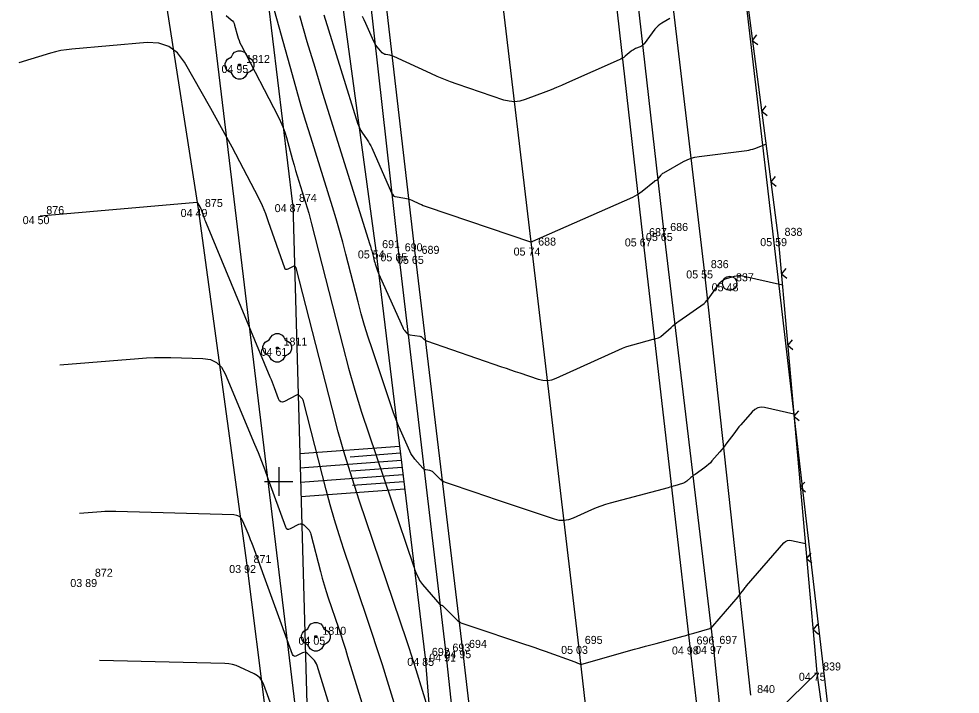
# Model space of a CAD drawing. Extents: x -711234 to -710007, y -1026313 to -1025448.
# Drawn here: x -710909.09 to -710876.16, y -1026032.44 to -1026008.8 of the extents above; entities that cross this region are included whole.
import ezdxf

# ---------------------------------------------------------------- set-up
doc = ezdxf.new("R2010")
doc.units = 0
for name, color, linetype in [('Ex_Major Contours', 7, 'Continuous'), ('Ex_Minor Contours', 7, 'Continuous'), ('Z_body', 7, 'Continuous'), ('Z_body_cisla', 7, 'Continuous'), ('Z_body_vysky_redukovane', 7, 'Continuous'), ('Z_hektometricka_sit', 7, 'Continuous'), ('Z_hrany_paty', 7, 'Continuous'), ('Z_katastr_hranice', 7, 'Continuous'), ('Z_komunikace', 7, 'Continuous'), ('Z_komunikace_osa', 7, 'Continuous'), ('Z_ploty', 7, 'Continuous'), ('Z_ploty_znacky', 7, 'Continuous'), ('Z_pole_rozhranni', 7, 'Continuous'), ('Z_technicke_srafy', 7, 'Continuous'), ('Z_vdz12_plna', 7, 'Continuous'), ('Z_zelen_jednotliva', 7, 'Continuous')]:
    doc.layers.add(name, color=color, linetype=linetype)

# ---------------------------------------------------------------- blocks, each defined once
blk = doc.blocks.new('POINT_DISPLAY')
blk.add_line((0, 0), (0, 0))
blk = doc.blocks.new('Z10001')
blk.add_circle((0, 0), 0.25)
blk = doc.blocks.new('Z24')
for p, q in [((-0.28, 0.28), (-0.23, 0.38)), ((-0.23, 0.38), (-0.17, 0.45)), ((-0.17, 0.45), (-0.05, 0.5)), ((-0.05, 0.5), (0.05, 0.5)), ((0.05, 0.5), (0.17, 0.45)), ((0.17, 0.45), (0.23, 0.38)), ((0.23, 0.38), (0.28, 0.28)), ((-0.5, 0.05), (-0.47, 0.13)), ((-0.5, -0.05), (-0.5, 0.05)), ((-0.47, 0.13), (-0.42, 0.2)), ((-0.42, 0.2), (-0.28, 0.28)), ((-0.03, -0.03), (-0.03, 0.03)), ((-0.03, 0.03), (0.03, 0.03)), ((0.03, 0.03), (0.03, -0.03)), ((0.28, 0.28), (0.42, 0.2)), ((0.42, 0.2), (0.47, 0.13)), ((0.47, 0.13), (0.5, 0.05)), ((0.5, 0.05), (0.5, -0.05)), ((-0.45, -0.17), (-0.5, -0.05)), ((-0.38, -0.23), (-0.45, -0.17)), ((-0.28, -0.28), (-0.38, -0.23)), ((-0.2, -0.42), (-0.28, -0.28)), ((0.03, -0.03), (-0.03, -0.03)), ((0.28, -0.28), (0.2, -0.42)), ((0.38, -0.23), (0.28, -0.28)), ((0.45, -0.17), (0.38, -0.23)), ((0.5, -0.05), (0.45, -0.17)), ((-0.13, -0.47), (-0.2, -0.42)), ((-0.05, -0.5), (-0.13, -0.47)), ((0.05, -0.5), (-0.05, -0.5)), ((0.13, -0.47), (0.05, -0.5)), ((0.2, -0.42), (0.13, -0.47))]:
    blk.add_line(p, q)
blk = doc.blocks.new('Z212')
for p, q in [((-0.17, 0.17), (0, 0)), ((0, 0), (0.17, 0.17))]:
    blk.add_line(p, q)

msp = doc.modelspace()

# ---------------------------------------------------------------- linework, layer by layer
at = {"layer": 'Ex_Major Contours'}
for points in [[(-710901.842, -1026008.686), (-710901.662, -1026008.836), (-710901.62, -1026008.876), (-710901.586, -1026008.921), (-710901.56, -1026008.971), (-710901.541, -1026009.025), (-710901.44, -1026009.405), (-710901.416, -1026009.487), (-710901.387, -1026009.567), (-710901.355, -1026009.645), (-710901.318, -1026009.721), (-710900.021, -1026012.224), (-710899.934, -1026012.403), (-710899.856, -1026012.586), (-710899.789, -1026012.773), (-710899.73, -1026012.963), (-710899.514, -1026013.741), (-710899.461, -1026013.928), (-710899.407, -1026014.115), (-710899.351, -1026014.302), (-710899.294, -1026014.488), (-710899.061, -1026015.232), (-710899.005, -1026015.419), (-710898.95, -1026015.606), (-710898.898, -1026015.793), (-710898.849, -1026015.982), (-710897.757, -1026020.258), (-710897.552, -1026021.032), (-710897.332, -1026021.801), (-710897.098, -1026022.566), (-710896.849, -1026023.327), (-710895.285, -1026027.954), (-710895.265, -1026028.012), (-710895.243, -1026028.069), (-710895.22, -1026028.125), (-710895.196, -1026028.181), (-710895.096, -1026028.404), (-710895.069, -1026028.458), (-710895.039, -1026028.51), (-710895.004, -1026028.56), (-710894.966, -1026028.607), (-710894.364, -1026029.303), (-710894.357, -1026029.309), (-710894.35, -1026029.313), (-710894.343, -1026029.317), (-710894.334, -1026029.319), (-710894.299, -1026029.324), (-710894.29, -1026029.326), (-710894.283, -1026029.329), (-710894.275, -1026029.334), (-710894.269, -1026029.34), (-710893.74, -1026029.864), (-710893.713, -1026029.887), (-710893.684, -1026029.908), (-710893.654, -1026029.924), (-710893.621, -1026029.938), (-710893.485, -1026029.985), (-710893.451, -1026029.996), (-710893.417, -1026030.008), (-710893.383, -1026030.02), (-710893.349, -1026030.031), (-710891.395, -1026030.685), (-710891.214, -1026030.746), (-710891.033, -1026030.808), (-710890.853, -1026030.872), (-710890.673, -1026030.936), (-710889.635, -1026031.311), (-710889.615, -1026031.319), (-710889.594, -1026031.327), (-710889.574, -1026031.335), (-710889.554, -1026031.344), (-710889.474, -1026031.381), (-710889.454, -1026031.389), (-710889.434, -1026031.392), (-710889.413, -1026031.392), (-710889.392, -1026031.388), (-710887.547, -1026030.868), (-710887.358, -1026030.815), (-710887.17, -1026030.763), (-710886.981, -1026030.712), (-710886.792, -1026030.661), (-710885.847, -1026030.407), (-710885.752, -1026030.381), (-710885.658, -1026030.355), (-710885.564, -1026030.329), (-710885.47, -1026030.302), (-710884.915, -1026030.142), (-710884.91, -1026030.14), (-710884.906, -1026030.138), (-710884.902, -1026030.135), (-710884.898, -1026030.132), (-710884.883, -1026030.119), (-710884.876, -1026030.113), (-710884.868, -1026030.107), (-710884.831, -1026030.081), (-710884.824, -1026030.075), (-710884.817, -1026030.07), (-710884.81, -1026030.063), (-710884.804, -1026030.056), (-710883.925, -1026029.03), (-710883.899, -1026028.999), (-710883.874, -1026028.968), (-710883.849, -1026028.936), (-710883.825, -1026028.904), (-710883.729, -1026028.774), (-710883.705, -1026028.741), (-710883.68, -1026028.71), (-710883.654, -1026028.678), (-710883.628, -1026028.648), (-710882.322, -1026027.146), (-710882.265, -1026027.094), (-710882.201, -1026027.062), (-710882.131, -1026027.05), (-710882.054, -1026027.057), (-710881.572, -1026027.163)], [(-710886.308, -1026008.795), (-710886.594, -1026008.957), (-710886.662, -1026009), (-710886.725, -1026009.05), (-710886.782, -1026009.106), (-710886.834, -1026009.169), (-710887.214, -1026009.681), (-710887.242, -1026009.714), (-710887.273, -1026009.742), (-710887.309, -1026009.765), (-710887.348, -1026009.784), (-710887.511, -1026009.849), (-710887.551, -1026009.867), (-710887.589, -1026009.888), (-710887.626, -1026009.911), (-710887.661, -1026009.938), (-710887.878, -1026010.116), (-710887.926, -1026010.153), (-710887.977, -1026010.187), (-710888.03, -1026010.217), (-710888.085, -1026010.243), (-710889.924, -1026011.058), (-710890.103, -1026011.136), (-710890.284, -1026011.211), (-710890.466, -1026011.284), (-710890.648, -1026011.355), (-710891.381, -1026011.633), (-710891.564, -1026011.686), (-710891.748, -1026011.705), (-710891.933, -1026011.692), (-710892.118, -1026011.646), (-710893.754, -1026011.091), (-710893.989, -1026011.008), (-710894.221, -1026010.918), (-710894.451, -1026010.823), (-710894.679, -1026010.721), (-710895.968, -1026010.121), (-710896.002, -1026010.107), (-710896.036, -1026010.095), (-710896.072, -1026010.086), (-710896.108, -1026010.079), (-710896.253, -1026010.056), (-710896.287, -1026010.048), (-710896.319, -1026010.034), (-710896.348, -1026010.015), (-710896.374, -1026009.99), (-710896.554, -1026009.788), (-710896.59, -1026009.743), (-710896.623, -1026009.697), (-710896.651, -1026009.648), (-710896.676, -1026009.597), (-710896.953, -1026008.964), (-710897.009, -1026008.843), (-710897.072, -1026008.725)], [(-710894.563, -1026044.745), (-710898.656, -1026031.436), (-710898.679, -1026031.375), (-710898.708, -1026031.318), (-710898.745, -1026031.266), (-710898.788, -1026031.218), (-710898.988, -1026031.021), (-710899.03, -1026030.989), (-710899.075, -1026030.974), (-710899.123, -1026030.976), (-710899.172, -1026030.994), (-710899.377, -1026031.102), (-710899.424, -1026031.118), (-710899.463, -1026031.115), (-710899.495, -1026031.091), (-710899.519, -1026031.047), (-710900.898, -1026027.26), (-710900.939, -1026027.149), (-710900.981, -1026027.04), (-710901.024, -1026026.931), (-710901.068, -1026026.822), (-710901.249, -1026026.388), (-710901.303, -1026026.293), (-710901.375, -1026026.224), (-710901.465, -1026026.181), (-710901.573, -1026026.164), (-710905.698, -1026026.043), (-710905.825, -1026026.041), (-710905.952, -1026026.043), (-710906.079, -1026026.048), (-710906.205, -1026026.057), (-710906.965, -1026026.12)]]:
    msp.add_lwpolyline(points, dxfattribs=at)
at = {"layer": 'Ex_Minor Contours'}
for points in [[(-710881.974, -1026022.636), (-710882.998, -1026022.412), (-710883.123, -1026022.399), (-710883.238, -1026022.419), (-710883.342, -1026022.472), (-710883.435, -1026022.556), (-710883.831, -1026023.012), (-710883.895, -1026023.088), (-710883.959, -1026023.165), (-710884.02, -1026023.244), (-710884.08, -1026023.323), (-710884.318, -1026023.647), (-710884.377, -1026023.726), (-710884.438, -1026023.804), (-710884.5, -1026023.88), (-710884.564, -1026023.956), (-710884.839, -1026024.277), (-710884.896, -1026024.34), (-710884.957, -1026024.399), (-710885.021, -1026024.454), (-710885.089, -1026024.505), (-710885.433, -1026024.747), (-710885.47, -1026024.774), (-710885.507, -1026024.802), (-710885.542, -1026024.831), (-710885.577, -1026024.862), (-710885.715, -1026024.985), (-710885.751, -1026025.013), (-710885.789, -1026025.037), (-710885.83, -1026025.057), (-710885.873, -1026025.072), (-710886.138, -1026025.148), (-710886.197, -1026025.165), (-710886.256, -1026025.182), (-710886.315, -1026025.198), (-710886.374, -1026025.214), (-710888.397, -1026025.757), (-710888.565, -1026025.806), (-710888.732, -1026025.862), (-710888.896, -1026025.924), (-710889.057, -1026025.994), (-710889.698, -1026026.285), (-710889.859, -1026026.342), (-710890.022, -1026026.366), (-710890.186, -1026026.359), (-710890.352, -1026026.319), (-710892.242, -1026025.686), (-710892.446, -1026025.618), (-710892.651, -1026025.548), (-710892.855, -1026025.479), (-710893.059, -1026025.408), (-710894.16, -1026025.028), (-710894.219, -1026025.004), (-710894.274, -1026024.974), (-710894.325, -1026024.938), (-710894.373, -1026024.895), (-710894.598, -1026024.672), (-710894.623, -1026024.65), (-710894.651, -1026024.634), (-710894.681, -1026024.621), (-710894.713, -1026024.614), (-710894.846, -1026024.593), (-710894.878, -1026024.586), (-710894.907, -1026024.573), (-710894.933, -1026024.555), (-710894.957, -1026024.532), (-710895.233, -1026024.213), (-710895.284, -1026024.15), (-710895.33, -1026024.084), (-710895.371, -1026024.014), (-710895.407, -1026023.941), (-710895.74, -1026023.2), (-710895.804, -1026023.051), (-710895.866, -1026022.9), (-710895.923, -1026022.749), (-710895.977, -1026022.595), (-710896.733, -1026020.356), (-710896.867, -1026019.948), (-710896.993, -1026019.537), (-710897.111, -1026019.124), (-710897.221, -1026018.708), (-710897.647, -1026017.042), (-710897.756, -1026016.626), (-710897.87, -1026016.212), (-710897.99, -1026015.799), (-710898.116, -1026015.388), (-710898.878, -1026012.946), (-710899.045, -1026012.402), (-710899.209, -1026011.856), (-710899.368, -1026011.309), (-710899.522, -1026010.761), (-710900.312, -1026007.919)], [(-710898.418, -1026008.669), (-710897.225, -1026012.492), (-710897.199, -1026012.567), (-710897.166, -1026012.64), (-710897.129, -1026012.709), (-710897.086, -1026012.776), (-710896.902, -1026013.039), (-710896.858, -1026013.106), (-710896.817, -1026013.174), (-710896.78, -1026013.245), (-710896.746, -1026013.317), (-710896.057, -1026014.892), (-710896.05, -1026014.907), (-710896.042, -1026014.921), (-710896.033, -1026014.934), (-710896.023, -1026014.946), (-710895.979, -1026014.995), (-710895.967, -1026015.007), (-710895.954, -1026015.015), (-710895.94, -1026015.021), (-710895.925, -1026015.025), (-710895.584, -1026015.078), (-710895.523, -1026015.09), (-710895.463, -1026015.106), (-710895.404, -1026015.126), (-710895.346, -1026015.15), (-710895.072, -1026015.277), (-710895.007, -1026015.306), (-710894.942, -1026015.334), (-710894.875, -1026015.359), (-710894.808, -1026015.383), (-710891.187, -1026016.611), (-710891.18, -1026016.613), (-710891.173, -1026016.614), (-710891.166, -1026016.613), (-710891.159, -1026016.611), (-710891.131, -1026016.6), (-710891.117, -1026016.595), (-710891.103, -1026016.589), (-710887.612, -1026015.043), (-710887.524, -1026015), (-710887.44, -1026014.952), (-710887.359, -1026014.899), (-710887.281, -1026014.839), (-710886.846, -1026014.482), (-710886.836, -1026014.475), (-710886.826, -1026014.468), (-710886.815, -1026014.462), (-710886.803, -1026014.457), (-710886.756, -1026014.438), (-710886.745, -1026014.433), (-710886.735, -1026014.426), (-710886.726, -1026014.418), (-710886.718, -1026014.409), (-710886.62, -1026014.276), (-710886.6, -1026014.252), (-710886.577, -1026014.23), (-710886.553, -1026014.211), (-710886.527, -1026014.194), (-710885.83, -1026013.798), (-710885.702, -1026013.734), (-710885.57, -1026013.683), (-710885.434, -1026013.645), (-710885.293, -1026013.62), (-710883.615, -1026013.408), (-710883.546, -1026013.397), (-710883.478, -1026013.383), (-710883.41, -1026013.364), (-710883.344, -1026013.342), (-710882.949, -1026013.196)], [(-710899.274, -1026008.69), (-710899.01, -1026009.597), (-710898.74, -1026010.502), (-710898.462, -1026011.404), (-710896.809, -1026016.7), (-710896.792, -1026016.757), (-710896.775, -1026016.814), (-710896.759, -1026016.871), (-710896.744, -1026016.928), (-710896.686, -1026017.158), (-710896.671, -1026017.215), (-710896.654, -1026017.272), (-710896.637, -1026017.329), (-710896.618, -1026017.385), (-710896.539, -1026017.621), (-710896.519, -1026017.678), (-710896.497, -1026017.736), (-710896.474, -1026017.792), (-710896.45, -1026017.848), (-710895.659, -1026019.609), (-710895.645, -1026019.637), (-710895.63, -1026019.663), (-710895.613, -1026019.688), (-710895.594, -1026019.711), (-710895.514, -1026019.804), (-710895.492, -1026019.824), (-710895.468, -1026019.841), (-710895.442, -1026019.852), (-710895.413, -1026019.859), (-710895.059, -1026019.914), (-710895.036, -1026019.92), (-710895.014, -1026019.928), (-710894.995, -1026019.94), (-710894.977, -1026019.956), (-710894.908, -1026020.023), (-710894.891, -1026020.039), (-710894.871, -1026020.053), (-710894.851, -1026020.064), (-710894.829, -1026020.073), (-710892.206, -1026020.979), (-710892.046, -1026021.035), (-710891.885, -1026021.09), (-710891.724, -1026021.144), (-710891.563, -1026021.198), (-710890.918, -1026021.414), (-710890.758, -1026021.453), (-710890.599, -1026021.46), (-710890.442, -1026021.436), (-710890.286, -1026021.381), (-710888.094, -1026020.385), (-710887.975, -1026020.334), (-710887.854, -1026020.288), (-710887.731, -1026020.247), (-710887.607, -1026020.21), (-710886.901, -1026020.021), (-710886.877, -1026020.015), (-710886.854, -1026020.008), (-710886.83, -1026020.001), (-710886.806, -1026019.994), (-710886.71, -1026019.967), (-710886.687, -1026019.959), (-710886.665, -1026019.948), (-710886.645, -1026019.935), (-710886.626, -1026019.92), (-710886.271, -1026019.604), (-710886.205, -1026019.547), (-710886.137, -1026019.491), (-710886.068, -1026019.438), (-710885.998, -1026019.387), (-710885.11, -1026018.762), (-710885.097, -1026018.752), (-710885.085, -1026018.741), (-710885.073, -1026018.73), (-710885.062, -1026018.718), (-710885.019, -1026018.668), (-710885.008, -1026018.655), (-710884.998, -1026018.642), (-710884.988, -1026018.629), (-710884.978, -1026018.616), (-710884.561, -1026018.049), (-710884.514, -1026017.995), (-710884.461, -1026017.951), (-710884.4, -1026017.916), (-710884.333, -1026017.892), (-710884.052, -1026017.812), (-710883.981, -1026017.797), (-710883.91, -1026017.79), (-710883.839, -1026017.793), (-710883.768, -1026017.804), (-710882.375, -1026018.11)], [(-710894.744, -1026033.035), (-710895.19, -1026031.591), (-710895.27, -1026031.334), (-710895.352, -1026031.079), (-710895.436, -1026030.823), (-710895.521, -1026030.568), (-710897.171, -1026025.685), (-710897.434, -1026024.879), (-710897.683, -1026024.069), (-710897.915, -1026023.254), (-710898.133, -1026022.435), (-710899.386, -1026017.525), (-710899.39, -1026017.516), (-710899.394, -1026017.507), (-710899.399, -1026017.499), (-710899.406, -1026017.491), (-710899.435, -1026017.463), (-710899.442, -1026017.457), (-710899.45, -1026017.455), (-710899.459, -1026017.455), (-710899.467, -1026017.458), (-710899.682, -1026017.571), (-710899.717, -1026017.583), (-710899.747, -1026017.581), (-710899.771, -1026017.563), (-710899.788, -1026017.529), (-710900.352, -1026015.911), (-710900.455, -1026015.629), (-710900.57, -1026015.353), (-710900.694, -1026015.08), (-710900.829, -1026014.813), (-710901.631, -1026013.294), (-710901.813, -1026012.954), (-710901.997, -1026012.614), (-710902.184, -1026012.276), (-710902.374, -1026011.94), (-710903.294, -1026010.324), (-710903.539, -1026009.995), (-710903.838, -1026009.771), (-710904.193, -1026009.652), (-710904.602, -1026009.637), (-710907.237, -1026009.865), (-710907.428, -1026009.887), (-710907.617, -1026009.918), (-710907.804, -1026009.959), (-710907.988, -1026010.011), (-710909.092, -1026010.347)], [(-710894.428, -1026037.698), (-710896.195, -1026031.981), (-710896.372, -1026031.414), (-710896.553, -1026030.849), (-710896.737, -1026030.284), (-710896.926, -1026029.721), (-710897.717, -1026027.38), (-710897.886, -1026026.862), (-710898.046, -1026026.341), (-710898.196, -1026025.817), (-710898.335, -1026025.29), (-710899.129, -1026022.182), (-710899.139, -1026022.153), (-710899.152, -1026022.126), (-710899.169, -1026022.101), (-710899.189, -1026022.078), (-710899.278, -1026021.99), (-710899.301, -1026021.972), (-710899.326, -1026021.964), (-710899.351, -1026021.965), (-710899.378, -1026021.975), (-710899.791, -1026022.192), (-710899.863, -1026022.217), (-710899.923, -1026022.212), (-710899.971, -1026022.176), (-710900.007, -1026022.108), (-710900.15, -1026021.717), (-710900.184, -1026021.625), (-710900.219, -1026021.532), (-710900.256, -1026021.441), (-710900.293, -1026021.349), (-710902.529, -1026015.965), (-710902.55, -1026015.915), (-710902.569, -1026015.864), (-710902.588, -1026015.814), (-710902.606, -1026015.763), (-710902.704, -1026015.484), (-710902.709, -1026015.47), (-710902.714, -1026015.456), (-710902.721, -1026015.443), (-710902.727, -1026015.429), (-710902.755, -1026015.377), (-710902.762, -1026015.364), (-710902.769, -1026015.351), (-710902.776, -1026015.338), (-710902.784, -1026015.325), (-710902.819, -1026015.262), (-710902.828, -1026015.25), (-710902.84, -1026015.241), (-710902.854, -1026015.237), (-710902.869, -1026015.236), (-710908.35, -1026015.71)], [(-710907.657, -1026020.915), (-710904.907, -1026020.687), (-710904.626, -1026020.667), (-710904.344, -1026020.656), (-710904.061, -1026020.652), (-710903.779, -1026020.657), (-710902.649, -1026020.69), (-710902.388, -1026020.73), (-710902.171, -1026020.833), (-710901.998, -1026020.999), (-710901.867, -1026021.228), (-710900.846, -1026023.688), (-710900.723, -1026023.987), (-710900.605, -1026024.288), (-710900.489, -1026024.59), (-710900.377, -1026024.893), (-710899.763, -1026026.578), (-710899.733, -1026026.633), (-710899.693, -1026026.663), (-710899.644, -1026026.668), (-710899.584, -1026026.647), (-710899.289, -1026026.492), (-710899.244, -1026026.475), (-710899.201, -1026026.474), (-710899.16, -1026026.488), (-710899.122, -1026026.517), (-710898.972, -1026026.664), (-710898.938, -1026026.702), (-710898.91, -1026026.744), (-710898.888, -1026026.79), (-710898.872, -1026026.839), (-710898.538, -1026028.146), (-710898.476, -1026028.38), (-710898.409, -1026028.613), (-710898.338, -1026028.844), (-710898.263, -1026029.074), (-710897.911, -1026030.115), (-710897.828, -1026030.365), (-710897.746, -1026030.616), (-710897.665, -1026030.867), (-710897.587, -1026031.119), (-710894.113, -1026042.36)], [(-710899.274, -1026035.516), (-710900.515, -1026032.109), (-710900.572, -1026031.988), (-710900.648, -1026031.884), (-710900.744, -1026031.798), (-710900.858, -1026031.729), (-710901.356, -1026031.489), (-710901.482, -1026031.436), (-710901.612, -1026031.397), (-710901.745, -1026031.373), (-710901.881, -1026031.363), (-710906.269, -1026031.267)], [(-710881.17, -1026031.69), (-710882.981, -1026033.455)]]:
    msp.add_lwpolyline(points, dxfattribs=at)
at = {"layer": 'Z_hektometricka_sit'}
for p, q in [((-710900, -1026024.5), (-710900, -1026025.5)), ((-710900.5, -1026025), (-710899.5, -1026025))]:
    msp.add_line(p, q, dxfattribs=at)
at = {"layer": 'Z_hrany_paty'}
for p, q in [((-710899.51, -1026015.29), (-710901.8, -1025996.31)), ((-710886.94, -1026002.19), (-710885.11, -1026017.61)), ((-710898.47, -1026003.1), (-710896.6, -1026016.91)), ((-710899.51, -1026015.29), (-710898.59, -1026048.03)), ((-710896.6, -1026016.91), (-710894.87, -1026031.17)), ((-710885.11, -1026017.61), (-710883.49, -1026032.48)), ((-710894.87, -1026031.17), (-710893.67, -1026046.27))]:
    msp.add_line(p, q, dxfattribs=at)
at = {"layer": 'Z_katastr_hranice'}
msp.add_line((-710896.69, -1026055.45), (-710902.45, -1026007.68), dxfattribs=at)
msp.add_lwpolyline([(-710869.22, -1026132.07), (-710876.56, -1026069.18), (-710887.07, -1025978.66), (-710888.56, -1025976.86)], dxfattribs=at)
at = {"layer": 'Z_komunikace'}
for p, q in [((-710888.14, -1026002.08), (-710886.52, -1026016.3)), ((-710897.38, -1026003.02), (-710895.81, -1026017.01)), ((-710886.52, -1026016.3), (-710884.8, -1026030.75)), ((-710895.81, -1026017.01), (-710894.15, -1026031.02)), ((-710894.15, -1026031.02), (-710892.52, -1026046.16)), ((-710884.8, -1026030.75), (-710883.27, -1026045.09))]:
    msp.add_line(p, q, dxfattribs=at)
at = {"layer": 'Z_komunikace_osa'}
for p, q in [((-710892.85, -1026002.47), (-710891.15, -1026016.81)), ((-710891.15, -1026016.81), (-710889.51, -1026030.75)), ((-710889.51, -1026030.75), (-710887.74, -1026045.91))]:
    msp.add_line(p, q, dxfattribs=at)
at = {"layer": 'Z_ploty'}
for p, q in [((-710884.56, -1026000.88), (-710882.52, -1026016.48)), ((-710882.52, -1026016.48), (-710881.17, -1026031.69)), ((-710881.17, -1026031.69), (-710879.61, -1026042.62))]:
    msp.add_line(p, q, dxfattribs=at)
at = {"layer": 'Z_pole_rozhranni'}
for p, q in [((-710902.8, -1026015.46), (-710905.87, -1025995.95)), ((-710901.1, -1026027.92), (-710902.8, -1026015.46)), ((-710898.59, -1026048.03), (-710901.1, -1026027.92))]:
    msp.add_line(p, q, dxfattribs=at)
at = {"layer": 'Z_technicke_srafy'}
for p, q in [((-710895.77, -1026023.77), (-710899.26, -1026024.03)), ((-710895.74, -1026024.01), (-710897.5, -1026024.15)), ((-710895.71, -1026024.26), (-710899.25, -1026024.53)), ((-710895.65, -1026024.76), (-710899.24, -1026025.03)), ((-710895.68, -1026024.51), (-710897.46, -1026024.64)), ((-710895.62, -1026025.01), (-710897.42, -1026025.14)), ((-710895.59, -1026025.26), (-710899.22, -1026025.53))]:
    msp.add_line(p, q, dxfattribs=at)
at = {"layer": 'Z_vdz12_plna'}
for p, q in [((-710888.88, -1026002.18), (-710887.26, -1026016.49)), ((-710896.84, -1026003.08), (-710895.23, -1026017.1)), ((-710887.26, -1026016.49), (-710885.61, -1026030.77)), ((-710895.23, -1026017.1), (-710893.57, -1026030.9)), ((-710893.57, -1026030.9), (-710891.75, -1026046.11)), ((-710885.61, -1026030.77), (-710883.89, -1026045.73))]:
    msp.add_line(p, q, dxfattribs=at)

# ---------------------------------------------------------------- block references
at = {"layer": 'Z_body'}
for p in [(-710901.37, -1026010.42), (-710902.8, -1026015.46), (-710899.51, -1026015.29), (-710908.35, -1026015.71), (-710887.26, -1026016.49), (-710886.52, -1026016.3), (-710882.52, -1026016.48), (-710891.15, -1026016.81), (-710896.6, -1026016.91), (-710895.81, -1026017.01), (-710895.23, -1026017.1), (-710885.11, -1026017.61), (-710884.22, -1026018.06), (-710900.05, -1026020.32), (-710901.1, -1026027.92), (-710906.66, -1026028.41), (-710898.7, -1026030.43), (-710894.15, -1026031.02), (-710893.57, -1026030.9), (-710889.51, -1026030.75), (-710885.61, -1026030.77), (-710884.8, -1026030.75), (-710894.87, -1026031.17), (-710881.17, -1026031.69)]:
    msp.add_blockref('POINT_DISPLAY', p, dxfattribs=at)
at = {"layer": 'Z_ploty_znacky'}
for p, rotation in [((-710883.43, -1026009.56), -82.50000000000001), ((-710883.1, -1026012.04), -82.50000000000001), ((-710882.78, -1026014.51), -82.50000000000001), ((-710882.41, -1026017.73), -84.89999999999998), ((-710882.19, -1026020.22), -84.89999999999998), ((-710881.97, -1026022.71), -84.89999999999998), ((-710881.75, -1026025.2), -84.89999999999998), ((-710881.53, -1026027.69), -84.89999999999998), ((-710881.3, -1026030.18), -84.89999999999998)]:
    msp.add_blockref('Z212', p, dxfattribs=dict(at, rotation=rotation))
at = {"layer": 'Z_zelen_jednotliva'}
for name, p in [('Z24', (-710901.37, -1026010.42)), ('Z10001', (-710884.22, -1026018.06)), ('Z24', (-710900.05, -1026020.32)), ('Z24', (-710898.7, -1026030.43))]:
    msp.add_blockref(name, p, dxfattribs=at)

# ---------------------------------------------------------------- texts
at = {"layer": 'Z_body_cisla'}
for s, p in [('1812', (-710901.14, -1026010.35)), ('874', (-710899.29, -1026015.21)), ('875', (-710902.58, -1026015.39)), ('876', (-710908.13, -1026015.64)), ('687', (-710887.04, -1026016.41)), ('686', (-710886.3, -1026016.23)), ('838', (-710882.3, -1026016.4)), ('691', (-710896.38, -1026016.83)), ('688', (-710890.92, -1026016.74)), ('690', (-710895.59, -1026016.94)), ('689', (-710895, -1026017.03)), ('836', (-710884.88, -1026017.53)), ('837', (-710884, -1026017.99)), ('1811', (-710899.83, -1026020.24)), ('871', (-710900.88, -1026027.85)), ('872', (-710906.43, -1026028.33)), ('1810', (-710898.47, -1026030.36)), ('695', (-710889.29, -1026030.68)), ('697', (-710884.58, -1026030.68)), ('693', (-710893.92, -1026030.95)), ('694', (-710893.34, -1026030.82)), ('696', (-710885.38, -1026030.7)), ('692', (-710894.64, -1026031.1)), ('839', (-710880.95, -1026031.61)), ('840', (-710883.26, -1026032.4))]:
    msp.add_text(s, height=0.28, dxfattribs=at).set_placement(p)
at = {"layer": 'Z_body_vysky_redukovane'}
for s, p in [('04 95', (-710902, -1026010.7)), ('04 49', (-710903.43, -1026015.74)), ('04 87', (-710900.14, -1026015.57)), ('04 50', (-710908.957, -1026015.99)), ('05 67', (-710887.89, -1026016.77)), ('05 65', (-710887.15, -1026016.58)), ('05 59', (-710883.15, -1026016.76)), ('05 54', (-710897.23, -1026017.19)), ('05 74', (-710891.78, -1026017.09)), ('05 65', (-710896.44, -1026017.29)), ('05 65', (-710895.86, -1026017.38)), ('05 55', (-710885.74, -1026017.89)), ('05 48', (-710884.85, -1026018.34)), ('04 61', (-710900.633, -1026020.6)), ('03 92', (-710901.73, -1026028.2)), ('03 89', (-710907.29, -1026028.69)), ('04 05', (-710899.307, -1026030.71)), ('04 91', (-710894.733, -1026031.3)), ('04 95', (-710894.2, -1026031.18)), ('05 03', (-710890.117, -1026031.03)), ('04 98', (-710886.24, -1026031.05)), ('04 97', (-710885.43, -1026031.03)), ('04 85', (-710895.5, -1026031.45)), ('04 75', (-710881.8, -1026031.97))]:
    msp.add_text(s, height=0.28, dxfattribs=at).set_placement(p)

doc.saveas('drawing.dxf')
